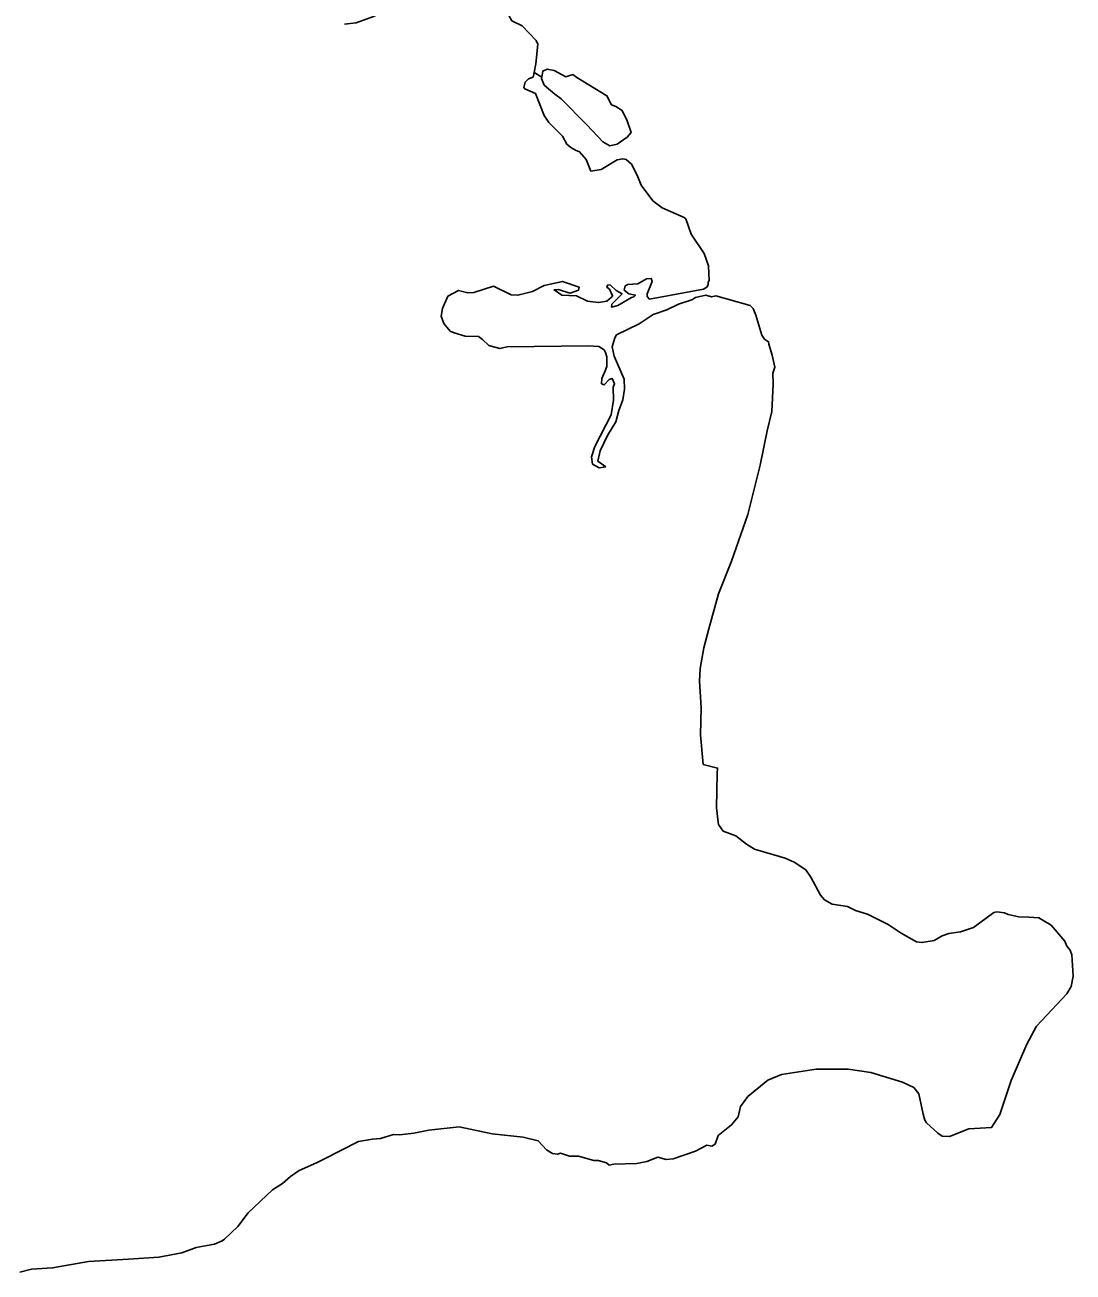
# Model space of a CAD drawing. Extents: x 0 to 2603, y -226 to 830.
# Drawn here: x 125.25 to 129.68, y 494.85 to 500.12 of the extents above; entities that cross this region are included whole.
import ezdxf

# ---------------------------------------------------------------- set-up
doc = ezdxf.new("R2010")
doc.units = 0
doc.layers.add('CT_TSH_Map_Town_Limits', color=7, linetype='Continuous')

msp = doc.modelspace()

# ---------------------------------------------------------------- linework, layer by layer
at = {"layer": 'CT_TSH_Map_Town_Limits'}
for points in [[(126.6004, 500.1275), (126.6493, 500.1324), (126.7228, 500.1605), (126.7679, 500.1822), (126.8273, 500.2232), (126.8919, 500.2693), (126.9357, 500.2821), (127.0528, 500.2817), (127.094, 500.2712), (127.1403, 500.2504), (127.1493, 500.2504), (127.179, 500.267), (127.1919, 500.267), (127.2175, 500.2578), (127.242, 500.2397), (127.2804, 500.1919), (127.3085, 500.1416), (127.3522, 500.1208)], [(127.3522, 500.1208), (127.4113, 500.0588), (127.4177, 500.0433), (127.4096, 499.9597), (127.4028, 499.9226)], [(127.3991, 499.9031), (127.3785, 499.8954), (127.3643, 499.8826), (127.3591, 499.8594), (127.3629, 499.8542), (127.4091, 499.8334), (127.4449, 499.7406), (127.4654, 499.7109), (127.5231, 499.6528), (127.541, 499.6193), (127.5577, 499.605), (127.5783, 499.5947)], [(127.4028, 499.9226), (127.3991, 499.9031)], [(127.4028, 499.9226), (127.4347, 499.9028)], [(127.4347, 499.9028), (127.4339, 499.8978), (127.4453, 499.8694), (127.4902, 499.8306), (127.5172, 499.8112), (127.6263, 499.7013), (127.693, 499.6291)], [(127.796, 499.6493), (127.8129, 499.6685), (127.7964, 499.7187), (127.7758, 499.7614), (127.7476, 499.7795), (127.7295, 499.7859), (127.7105, 499.8248), (127.5832, 499.9011), (127.5665, 499.914), (127.537, 499.9052), (127.4868, 499.931), (127.4572, 499.9376), (127.4392, 499.9287), (127.4347, 499.9028)], [(127.693, 499.6291), (127.7225, 499.6122), (127.7535, 499.6197), (127.796, 499.6493)], [(127.5783, 499.5947), (127.595, 499.5869), (127.6232, 499.5545), (127.6423, 499.5056), (127.6861, 499.5119), (127.7546, 499.5529)], [(127.7546, 499.5529), (127.7777, 499.558), (127.7919, 499.5552), (127.815, 499.5346), (127.8379, 499.4881), (127.8558, 499.4456), (127.9046, 499.3797), (127.9444, 499.35), (128.0369, 499.3097), (128.0446, 499.3033), (128.0676, 499.2388), (128.1226, 499.1562), (128.1405, 499.1046), (128.1428, 499.0429), (128.1389, 499.035), (128.1389, 499.0235)], [(127.0156, 498.9234), (127.0377, 498.976), (127.0829, 499.0003), (127.1216, 498.99), (127.1474, 498.9911), (127.2311, 499.019), (127.3056, 498.9815), (127.3339, 498.9801), (127.3959, 498.9954), (127.4449, 499.0209), (127.5222, 499.0386), (127.5928, 499.0139), (127.5903, 499.0011), (127.5555, 498.9895), (127.504, 499.004), (127.4873, 499.0027), (127.5194, 498.9807), (127.5824, 498.9779), (127.6287, 498.9545), (127.675, 498.9492), (127.7098, 498.9556), (127.7306, 498.9722), (127.7344, 498.9774), (127.7217, 499.0057), (127.7101, 499.0147), (127.7139, 499.0238)], [(127.7139, 499.0238), (127.7255, 499.0225), (127.7499, 499.0005), (127.7744, 498.9863), (127.7316, 498.9426), (127.7304, 498.9297), (127.7562, 498.9373), (127.8142, 498.9707), (127.8245, 498.9732), (127.831, 498.9808), (127.8039, 498.9861), (127.7835, 499.0016), (127.7874, 499.0196), (127.7989, 499.026), (127.8415, 499.0285)], [(127.8415, 499.0285), (127.8775, 499.0489), (127.8982, 499.0514), (127.902, 499.0386), (127.8812, 498.9858), (127.8811, 498.9742), (127.8901, 498.964), (128.1195, 499.0056), (128.1336, 499.0146), (128.1389, 499.0235)], [(127.7518, 498.8125), (127.8472, 498.8585), (127.9067, 498.8982), (127.9634, 498.9186), (128.0137, 498.9428), (128.0691, 498.9607), (128.0859, 498.9709), (128.1284, 498.9797), (128.1529, 498.9733), (128.1709, 498.977)], [(128.1709, 498.977), (128.3162, 498.9366), (128.3291, 498.9237)], [(127.6776, 498.2497), (127.6494, 498.2657), (127.6457, 498.2965), (127.6599, 498.3403), (127.7287, 498.4739), (127.738, 498.5357), (127.7368, 498.591), (127.7421, 498.6052), (127.7331, 498.627), (127.7202, 498.6233), (127.6995, 498.6002), (127.6879, 498.6054), (127.6894, 498.6273), (127.7036, 498.6607), (127.7102, 498.6787), (127.7102, 498.7187), (127.7052, 498.7379), (127.6988, 498.7496), (127.6769, 498.7625), (127.6319, 498.7665), (127.2881, 498.7614), (127.2572, 498.7551), (127.2109, 498.7668), (127.1839, 498.7926), (127.1672, 498.8056), (127.1106, 498.8071), (127.0642, 498.8215), (127.0475, 498.828), (127.0206, 498.8602), (127.0091, 498.8912), (127.0156, 498.9234)], [(128.3291, 498.9237), (128.3405, 498.8952)], [(128.389, 498.4058), (128.4085, 498.4882), (128.4142, 498.604), (128.4118, 498.6504), (128.4209, 498.6761), (128.4094, 498.7264), (128.3955, 498.7727), (128.3943, 498.7831), (128.3775, 498.7947), (128.3659, 498.8116), (128.3405, 498.8952)], [(127.7062, 498.2536), (127.6727, 498.2771), (127.6817, 498.3208), (127.7129, 498.3865), (127.7479, 498.4442), (127.7609, 498.4918), (127.7779, 498.5368), (127.7845, 498.5819), (127.7833, 498.6243), (127.7413, 498.7223), (127.7324, 498.7623), (127.744, 498.7996), (127.7518, 498.8125)], [(128.1413, 497.5685), (128.1831, 497.7164), (128.2376, 497.854), (128.3065, 498.052), (128.3588, 498.2605), (128.389, 498.4058)], [(127.6776, 498.2497), (127.7062, 498.2536)], [(128.1174, 496.9931), (128.1062, 497.1192), (128.1092, 497.2351), (128.1018, 497.3471), (128.1046, 497.4), (128.1204, 497.4874), (128.1413, 497.5685)], [(128.1808, 496.7495), (128.1745, 496.81), (128.1765, 496.9555), (128.179, 496.9787), (128.1174, 496.9931)], [(129.0945, 496.2492), (129.043, 496.2403), (129.0198, 496.243), (128.9555, 496.2805), (128.9003, 496.3167), (128.8129, 496.3609), (128.7627, 496.3753), (128.728, 496.3922), (128.6637, 496.4027), (128.6315, 496.4208), (128.6136, 496.4401), (128.5726, 496.5175), (128.5522, 496.5473), (128.5034, 496.5808), (128.4649, 496.5978), (128.335, 496.6355), (128.3016, 496.6563), (128.2553, 496.6912), (128.2025, 496.712), (128.1821, 496.7405), (128.1808, 496.7495)], [(129.5519, 496.3363), (129.5377, 496.3441), (129.4953, 496.3481), (129.4528, 496.3496), (129.4078, 496.3587), (129.3924, 496.3665), (129.3601, 496.3705), (129.3473, 496.3679), (129.2608, 496.3039), (129.2067, 496.2848), (129.1563, 496.2786)], [(129.6776, 496.1878), (129.67, 496.2084), (129.6557, 496.2252), (129.6481, 496.2458), (129.5904, 496.313), (129.5519, 496.3363)], [(129.1563, 496.2786), (129.1293, 496.2683), (129.0945, 496.2492)], [(129.4246, 495.6659), (129.4869, 495.8099), (129.5284, 495.8857), (129.6563, 496.0231), (129.6746, 496.0539), (129.6824, 496.0976), (129.6776, 496.1878)], [(128.392, 495.6582), (128.4487, 495.6823), (128.5954, 495.7037), (128.7307, 495.7044), (128.8272, 495.6899), (128.961, 495.6496), (129.0084, 495.6262), (129.0304, 495.6004), (129.0481, 495.5141), (129.0556, 495.4883), (129.062, 495.4767)], [(126.9567, 495.4457), (127.0855, 495.4594), (127.2258, 495.4306), (127.3557, 495.416), (127.4201, 495.4015), (127.4548, 495.3628), (127.4803, 495.3473), (127.501, 495.3446), (127.5139, 495.3484), (127.5524, 495.3353), (127.5898, 495.3365), (127.6555, 495.3169), (127.6734, 495.3169), (127.7082, 495.3078), (127.7197, 495.2975), (127.7404, 495.3025), (127.8368, 495.3048), (127.8795, 495.3135), (127.9259, 495.3315), (127.9619, 495.3222), (127.9902, 495.3248), (128.0857, 495.3567), (128.1334, 495.3822), (128.154, 495.3783), (128.1681, 495.3872), (128.1812, 495.4232), (128.2379, 495.4681), (128.2664, 495.5028), (128.2756, 495.5465), (128.3067, 495.5889), (128.392, 495.6582)], [(129.062, 495.4767), (129.1108, 495.4327), (129.1289, 495.421), (129.1597, 495.4197), (129.2422, 495.4515), (129.3376, 495.4576), (129.3725, 495.5116), (129.4207, 495.6557), (129.4246, 495.6659)], [(126.5108, 495.3224), (126.6591, 495.3978), (126.7184, 495.4079), (126.7532, 495.4105), (126.8072, 495.4282), (126.8343, 495.4268), (126.8936, 495.4331), (126.9567, 495.4457)], [(126.0923, 494.9853), (126.1491, 495.0378), (126.1931, 495.0957), (126.2953, 495.1932), (126.3378, 495.2201), (126.3715, 495.2496), (126.4088, 495.2751), (126.4824, 495.3071), (126.5108, 495.3224)], [(125.5177, 494.8902), (125.6864, 494.9005), (125.8152, 494.9078), (125.9119, 494.9267), (125.9737, 494.9497), (126.0511, 494.9635), (126.0833, 494.9776), (126.0923, 494.9853)], [(125.5177, 494.8902), (125.3656, 494.8627), (125.2767, 494.858), (125.2277, 494.8454)]]:
    msp.add_lwpolyline(points, dxfattribs=at)

doc.saveas('drawing.dxf')
